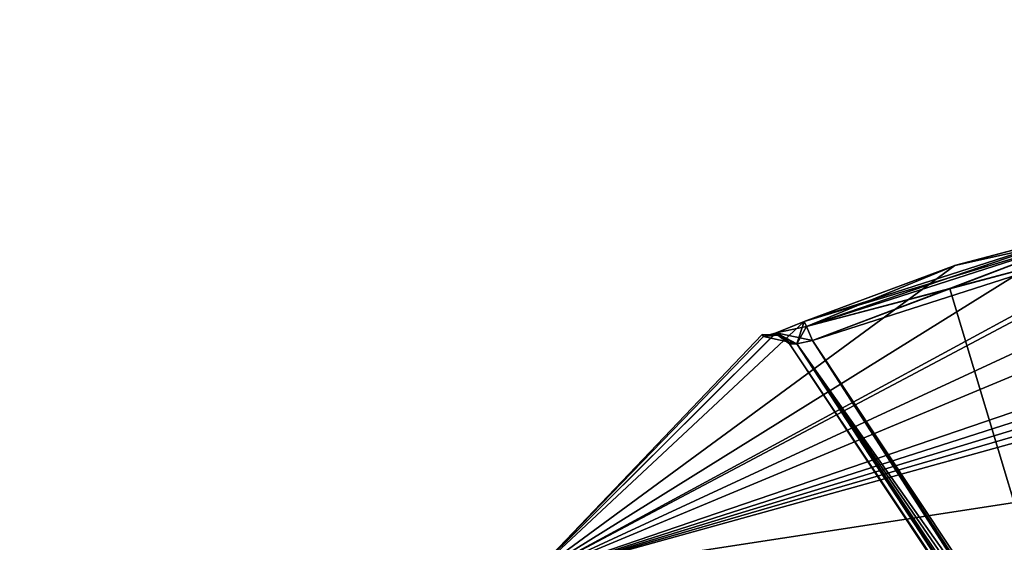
# Model space of a CAD drawing. Extents: x -200 to 200, y -434 to 356.
# Tile 635 of 656: x -106.63 to -101.92, y 280.57 to 283.07. Entities that reach past the tile are written whole.
import ezdxf

# ---------------------------------------------------------------- set-up
doc = ezdxf.new("R2010")
doc.units = 0
doc.header["$LTSCALE"] = 52.148148
for name, color, linetype in [('323', 7, 'CONTINUOUS'), ('335', 7, 'CONTINUOUS'), ('336', 7, 'CONTINUOUS'), ('337', 7, 'CONTINUOUS'), ('340', 7, 'CONTINUOUS'), ('343', 7, 'CONTINUOUS'), ('380', 7, 'CONTINUOUS'), ('381', 7, 'CONTINUOUS'), ('382', 7, 'CONTINUOUS'), ('383', 7, 'CONTINUOUS'), ('384', 7, 'CONTINUOUS'), ('740', 7, 'CONTINUOUS')]:
    doc.layers.add(name, color=color, linetype=linetype)

msp = doc.modelspace()

# ---------------------------------------------------------------- linework, layer by layer
at = {"layer": '323', "color": 7, "linetype": 'CONTINUOUS'}
for points in [[(-101.521, 282.0625, 48.0416), (-100.9028, 282.1432, 47.8003), (-104.1858, 280.4038, 46.2333), (-101.521, 282.0625, 48.0416)], [(-100.9028, 282.1432, 47.8003), (-100.6084, 282.0625, 47.129), (-104.1858, 280.4038, 46.2333), (-100.9028, 282.1432, 47.8003)], [(-100, 280.4038, 53.4833), (-100.9812, 282.1403, 49.4351), (-104.1858, 280.4038, 51.0667), (-100, 280.4038, 53.4833)], [(-100.9812, 282.1403, 49.4351), (-101.521, 282.0625, 49.2584), (-104.1858, 280.4038, 51.0667), (-100.9812, 282.1403, 49.4351)], [(-102.8767, 281.627, 48.0416), (-101.521, 282.0625, 48.0416), (-104.1858, 280.4038, 46.2333), (-102.8767, 281.627, 48.0416)], [(-104.1858, 280.4038, 46.2333), (-100.6084, 282.0625, 47.129), (-100.6083, 281.8968, 46.4989), (-104.1858, 280.4038, 46.2333)], [(-101.521, 282.0625, 49.2584), (-102.1559, 281.8953, 49.2582), (-104.1858, 280.4038, 51.0667), (-101.521, 282.0625, 49.2584)], [(-102.1511, 281.8968, 48.0417), (-101.521, 282.0625, 48.0416), (-102.8767, 281.627, 48.0416), (-102.1511, 281.8968, 48.0417)], [(-100.6084, 281.627, 45.7733), (-104.1858, 280.4038, 46.2333), (-100.6083, 281.8968, 46.4989), (-100.6084, 281.627, 45.7733)], [(-102.1559, 281.8953, 49.2582), (-102.8767, 281.627, 49.2584), (-104.1858, 280.4038, 51.0667), (-102.1559, 281.8953, 49.2582)], [(-100.5476, 281.5712, 45.6365), (-104.1858, 280.4038, 46.2333), (-100.6084, 281.627, 45.7733), (-100.5476, 281.5712, 45.6365)], [(-103.0115, 281.572, 48.1003), (-102.8767, 281.627, 48.0416), (-104.1858, 280.4038, 46.2333), (-103.0115, 281.572, 48.1003)], [(-102.8767, 281.627, 49.2584), (-103.0135, 281.5712, 49.1976), (-104.1858, 280.4038, 51.0667), (-102.8767, 281.627, 49.2584)], [(-103.072, 281.5545, 48.2444), (-103.0115, 281.572, 48.1003), (-104.1858, 280.4038, 51.0667), (-103.072, 281.5545, 48.2444)], [(-104.1858, 280.4038, 51.0667), (-103.0115, 281.572, 48.1003), (-104.1858, 280.4038, 46.2333), (-104.1858, 280.4038, 51.0667)], [(-100.4056, 281.5545, 45.578), (-104.1858, 280.4038, 46.2333), (-100.5476, 281.5712, 45.6365), (-100.4056, 281.5545, 45.578)], [(-103.0135, 281.5712, 49.1976), (-103.072, 281.5545, 49.0556), (-104.1858, 280.4038, 51.0667), (-103.0135, 281.5712, 49.1976)], [(-100, 281.564, 45.5717), (-100, 281.0479, 44.6519), (-104.1858, 280.4038, 46.2333), (-100, 281.564, 45.5717)], [(-100, 281.564, 45.5717), (-104.1858, 280.4038, 46.2333), (-100.203, 281.5616, 45.5732), (-100, 281.564, 45.5717)], [(-103.0784, 281.564, 48.65), (-103.072, 281.5545, 48.2444), (-104.1858, 280.4038, 51.0667), (-103.0784, 281.564, 48.65)], [(-103.072, 281.5545, 49.0556), (-103.0784, 281.564, 48.65), (-104.1858, 280.4038, 51.0667), (-103.072, 281.5545, 49.0556)], [(-100.203, 281.5616, 45.5732), (-104.1858, 280.4038, 46.2333), (-100.4056, 281.5545, 45.578), (-100.203, 281.5616, 45.5732)], [(-100, 281.0479, 44.6519), (-100, 280.4038, 43.8167), (-104.1858, 280.4038, 46.2333), (-100, 281.0479, 44.6519)]]:
    msp.add_3dface(points, dxfattribs=at)
at = {"layer": '335', "color": 7, "linetype": 'CONTINUOUS'}
for points in [[(-101.5, 281.9651, 49.15), (-101.5, 279.523, 49.15), (-102.1793, 281.7833, 49.15), (-101.5, 281.9651, 49.15)], [(-101.5, 279.523, 49.15), (-102.837, 281.5356, 49.15), (-102.1793, 281.7833, 49.15), (-101.5, 279.523, 49.15)]]:
    msp.add_3dface(points, dxfattribs=at)
at = {"layer": '336', "color": 7, "linetype": 'CONTINUOUS'}
for points in [[(-102.837, 281.5356, 48.15), (-101.5, 281.9651, 48.15), (-102.1793, 281.7833, 48.15), (-102.837, 281.5356, 48.15)], [(-101.5, 279.523, 48.15), (-101.5, 281.9651, 48.15), (-102.837, 281.5356, 48.15), (-101.5, 279.523, 48.15)]]:
    msp.add_3dface(points, dxfattribs=at)
at = {"layer": '337', "color": 7, "linetype": 'CONTINUOUS'}
for points in [[(-102.9463, 281.5194, 49.05), (-102.9463, 281.5194, 48.25), (-102.9526, 281.5288, 48.65), (-102.9463, 281.5194, 49.05)], [(-100.804, 278.2947, 49.05), (-102.9463, 281.5194, 48.25), (-102.9463, 281.5194, 49.05), (-100.804, 278.2947, 49.05)], [(-100.804, 278.2947, 48.25), (-102.9463, 281.5194, 48.25), (-100.804, 278.2947, 49.05), (-100.804, 278.2947, 48.25)]]:
    msp.add_3dface(points, dxfattribs=at)
at = {"layer": '340', "color": 7, "linetype": 'CONTINUOUS'}
for points in [[(-102.9463, 281.5194, 48.25), (-100.7954, 278.3004, 48.2056), (-102.9114, 281.5203, 48.179), (-102.9463, 281.5194, 48.25)], [(-102.9463, 281.5194, 48.25), (-100.804, 278.2947, 48.25), (-100.7954, 278.3004, 48.2056), (-102.9463, 281.5194, 48.25)], [(-101.5, 279.523, 48.15), (-102.837, 281.5356, 48.15), (-102.9114, 281.5203, 48.179), (-101.5, 279.523, 48.15)], [(-101.2505, 279.1012, 48.1533), (-101.5, 279.523, 48.15), (-102.9114, 281.5203, 48.179), (-101.2505, 279.1012, 48.1533)], [(-100.7712, 278.3165, 48.1704), (-101.2505, 279.1012, 48.1533), (-102.9114, 281.5203, 48.179), (-100.7712, 278.3165, 48.1704)], [(-100.7954, 278.3004, 48.2056), (-100.7712, 278.3165, 48.1704), (-102.9114, 281.5203, 48.179), (-100.7954, 278.3004, 48.2056)]]:
    msp.add_3dface(points, dxfattribs=at)
at = {"layer": '343', "color": 7, "linetype": 'CONTINUOUS'}
for points in [[(-100.804, 278.2947, 49.05), (-102.9463, 281.5194, 49.05), (-102.9125, 281.5201, 49.12), (-100.804, 278.2947, 49.05)], [(-102.837, 281.5356, 49.15), (-100.7712, 278.3165, 49.1296), (-102.9125, 281.5201, 49.12), (-102.837, 281.5356, 49.15)], [(-100.7712, 278.3165, 49.1296), (-100.7954, 278.3004, 49.0944), (-102.9125, 281.5201, 49.12), (-100.7712, 278.3165, 49.1296)], [(-100.7954, 278.3004, 49.0944), (-100.804, 278.2947, 49.05), (-102.9125, 281.5201, 49.12), (-100.7954, 278.3004, 49.0944)], [(-102.837, 281.5356, 49.15), (-101.5, 279.523, 49.15), (-101.2403, 279.0842, 49.1464), (-102.837, 281.5356, 49.15)], [(-100.7712, 278.3165, 49.1296), (-102.837, 281.5356, 49.15), (-101.2403, 279.0842, 49.1464), (-100.7712, 278.3165, 49.1296)]]:
    msp.add_3dface(points, dxfattribs=at)
at = {"layer": '380', "color": 7, "linetype": 'CONTINUOUS'}
for points in [[(-102.1559, 281.8953, 49.2582), (-101.521, 282.0625, 49.2584), (-101.5155, 282.0371, 49.1823), (-102.1559, 281.8953, 49.2582)], [(-102.8767, 281.627, 49.2584), (-102.1559, 281.8953, 49.2582), (-101.5155, 282.0371, 49.1823), (-102.8767, 281.627, 49.2584)], [(-102.8663, 281.6031, 49.1823), (-102.8767, 281.627, 49.2584), (-101.5155, 282.0371, 49.1823), (-102.8663, 281.6031, 49.1823)], [(-101.5, 281.9651, 49.15), (-102.8663, 281.6031, 49.1823), (-101.5155, 282.0371, 49.1823), (-101.5, 281.9651, 49.15)], [(-101.5, 281.9651, 49.15), (-102.1793, 281.7833, 49.15), (-102.8663, 281.6031, 49.1823), (-101.5, 281.9651, 49.15)], [(-102.1793, 281.7833, 49.15), (-102.837, 281.5356, 49.15), (-102.8663, 281.6031, 49.1823), (-102.1793, 281.7833, 49.15)]]:
    msp.add_3dface(points, dxfattribs=at)
at = {"layer": '381', "color": 7, "linetype": 'CONTINUOUS'}
for points in [[(-103.0135, 281.5712, 49.1976), (-102.8767, 281.627, 49.2584), (-102.9125, 281.5201, 49.12), (-103.0135, 281.5712, 49.1976)], [(-102.9125, 281.5201, 49.12), (-102.8767, 281.627, 49.2584), (-102.8663, 281.6031, 49.1823), (-102.9125, 281.5201, 49.12)], [(-102.837, 281.5356, 49.15), (-102.9125, 281.5201, 49.12), (-102.8663, 281.6031, 49.1823), (-102.837, 281.5356, 49.15)], [(-103.072, 281.5545, 49.0556), (-103.0135, 281.5712, 49.1976), (-103.0026, 281.5603, 49.0537), (-103.072, 281.5545, 49.0556)], [(-102.9463, 281.5194, 49.05), (-103.0135, 281.5712, 49.1976), (-102.9125, 281.5201, 49.12), (-102.9463, 281.5194, 49.05)], [(-103.0135, 281.5712, 49.1976), (-102.9463, 281.5194, 49.05), (-103.0026, 281.5603, 49.0537), (-103.0135, 281.5712, 49.1976)]]:
    msp.add_3dface(points, dxfattribs=at)
at = {"layer": '382', "color": 7, "linetype": 'CONTINUOUS'}
for points in [[(-103.0784, 281.564, 48.65), (-103.072, 281.5545, 49.0556), (-103.0026, 281.5603, 49.0537), (-103.0784, 281.564, 48.65)], [(-103.072, 281.5545, 48.2444), (-103.0784, 281.564, 48.65), (-103.0026, 281.5603, 49.0537), (-103.072, 281.5545, 48.2444)], [(-103.0026, 281.5603, 48.2463), (-103.072, 281.5545, 48.2444), (-103.0026, 281.5603, 49.0537), (-103.0026, 281.5603, 48.2463)], [(-102.9463, 281.5194, 49.05), (-103.0026, 281.5603, 48.2463), (-103.0026, 281.5603, 49.0537), (-102.9463, 281.5194, 49.05)], [(-102.9463, 281.5194, 49.05), (-102.9526, 281.5288, 48.65), (-103.0026, 281.5603, 48.2463), (-102.9463, 281.5194, 49.05)], [(-102.9526, 281.5288, 48.65), (-102.9463, 281.5194, 48.25), (-103.0026, 281.5603, 48.2463), (-102.9526, 281.5288, 48.65)]]:
    msp.add_3dface(points, dxfattribs=at)
at = {"layer": '383', "color": 7, "linetype": 'CONTINUOUS'}
for points in [[(-102.8767, 281.627, 48.0416), (-103.0115, 281.572, 48.1003), (-102.8663, 281.6031, 48.1177), (-102.8767, 281.627, 48.0416)], [(-103.0115, 281.572, 48.1003), (-102.837, 281.5356, 48.15), (-102.8663, 281.6031, 48.1177), (-103.0115, 281.572, 48.1003)], [(-103.0115, 281.572, 48.1003), (-103.072, 281.5545, 48.2444), (-102.9114, 281.5203, 48.179), (-103.0115, 281.572, 48.1003)], [(-102.9114, 281.5203, 48.179), (-103.072, 281.5545, 48.2444), (-103.0026, 281.5603, 48.2463), (-102.9114, 281.5203, 48.179)], [(-102.837, 281.5356, 48.15), (-103.0115, 281.572, 48.1003), (-102.9114, 281.5203, 48.179), (-102.837, 281.5356, 48.15)], [(-102.9463, 281.5194, 48.25), (-102.9114, 281.5203, 48.179), (-103.0026, 281.5603, 48.2463), (-102.9463, 281.5194, 48.25)]]:
    msp.add_3dface(points, dxfattribs=at)
at = {"layer": '384', "color": 7, "linetype": 'CONTINUOUS'}
for points in [[(-101.521, 282.0625, 48.0416), (-102.1511, 281.8968, 48.0417), (-102.8663, 281.6031, 48.1177), (-101.521, 282.0625, 48.0416)], [(-101.5155, 282.0371, 48.1177), (-101.521, 282.0625, 48.0416), (-102.8663, 281.6031, 48.1177), (-101.5155, 282.0371, 48.1177)], [(-102.837, 281.5356, 48.15), (-101.5155, 282.0371, 48.1177), (-102.8663, 281.6031, 48.1177), (-102.837, 281.5356, 48.15)], [(-102.837, 281.5356, 48.15), (-102.1793, 281.7833, 48.15), (-101.5155, 282.0371, 48.1177), (-102.837, 281.5356, 48.15)], [(-102.1793, 281.7833, 48.15), (-101.5, 281.9651, 48.15), (-101.5155, 282.0371, 48.1177), (-102.1793, 281.7833, 48.15)], [(-102.1511, 281.8968, 48.0417), (-102.8767, 281.627, 48.0416), (-102.8663, 281.6031, 48.1177), (-102.1511, 281.8968, 48.0417)]]:
    msp.add_3dface(points, dxfattribs=at)
at = {"layer": '740', "color": 7, "linetype": 'CONTINUOUS'}
for points in [[(160, 284, 11), (-160, 284, 11), (-160, 279.2273, 9.9107), (160, 284, 11)], [(160, 279.2273, 9.9107), (160, 284, 11), (-160, 279.2273, 9.9107), (160, 279.2273, 9.9107)], [(-160, 284, -11), (160, 279.2273, -9.9107), (-160, 279.2273, -9.9107), (-160, 284, -11)], [(160, 284, -11), (160, 279.2273, -9.9107), (-160, 284, -11), (160, 284, -11)]]:
    msp.add_3dface(points, dxfattribs=at)

doc.saveas('drawing.dxf')
